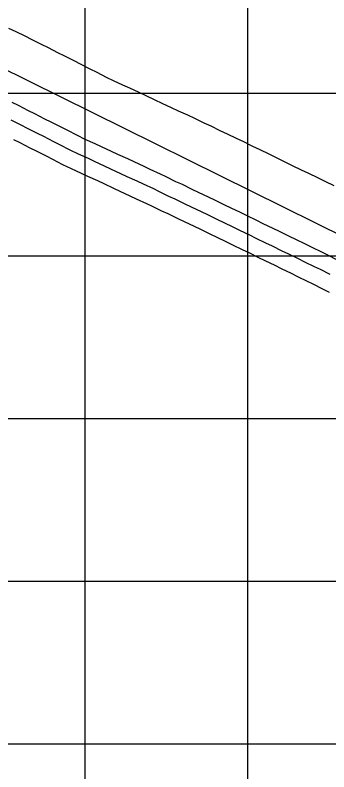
# Model space of a CAD drawing. Extents: x -7164 to 2214450, y -19642 to 253469.
# Drawn here: x 3078.5 to 3174.9, y -2108.6 to -1876 of the extents above; entities that cross this region are included whole.
import ezdxf

# ---------------------------------------------------------------- set-up
doc = ezdxf.new("R2010")
doc.units = 0
for name, color, linetype in [('DESIGN - PROFILE - Proposed', 7, 'Continuous'), ('DESIGN - SHEET - Light Grid', 7, 'Continuous'), ('SURVEY - PROFILE - Ground Line with Text', 7, 'Continuous'), ('SURVEY - PROFILE - Utilities - Cable with Text', 7, 'Continuous'), ('SURVEY - PROFILE - Utilities - Electric with Text', 7, 'Continuous'), ('XTREE', 7, 'Continuous')]:
    doc.layers.add(name, color=color, linetype=linetype)

msp = doc.modelspace()

# ---------------------------------------------------------------- linework, layer by layer
at = {"layer": 'DESIGN - PROFILE - Proposed'}
msp.add_line((2660.96, -1687.48), (3497.5, -2101.57), dxfattribs=at)
msp.add_line((2660.96, -1687.48), (3497.5, -2101.57), dxfattribs=at)
at = {"layer": 'DESIGN - SHEET - Light Grid'}
for p, q in [((3100, -3000), (3100, -1000)), ((3100, -3000), (3100, -1000)), ((3150, -3000), (3150, -1000)), ((3150, -3000), (3150, -1000)), ((0, -1900), (12400, -1900)), ((0, -1900), (12400, -1900)), ((0, -1950), (12400, -1950)), ((0, -1950), (12400, -1950)), ((0, -2000), (12400, -2000)), ((0, -2000), (12400, -2000)), ((0, -2050), (12400, -2050)), ((0, -2050), (12400, -2050)), ((0, -2100), (12400, -2100)), ((0, -2100), (12400, -2100))]:
    msp.add_line(p, q, dxfattribs=at)
at = {"layer": 'SURVEY - PROFILE - Ground Line with Text'}
msp.add_lwpolyline([(3076.5, -1879.98), (3078.67, -1881.06), (3081.5, -1882.43), (3083.66, -1883.48), (3086.49, -1884.96), (3088.65, -1886), (3091.49, -1887.48), (3093.64, -1888.53), (3096.48, -1890.01), (3098.63, -1891.05), (3101.47, -1892.53), (3103.62, -1893.57), (3106.47, -1895.06), (3108.61, -1896.08), (3111.46, -1897.39), (3113.61, -1898.41), (3116.46, -1899.71), (3118.6, -1900.74), (3121.45, -1902.04), (3123.6, -1903.06), (3126.44, -1904.36), (3128.59, -1905.39), (3131.44, -1906.69), (3133.59, -1907.69), (3136.43, -1909.08), (3138.6, -1910.09), (3141.43, -1911.48), (3143.61, -1912.5), (3146.42, -1913.87), (3148.62, -1914.9), (3151.42, -1916.27), (3153.63, -1917.3), (3156.41, -1918.66), (3158.64, -1919.75), (3161.4, -1921.09), (3163.63, -1922.18), (3166.4, -1923.53), (3168.62, -1924.62), (3171.39, -1925.96), (3173.61, -1927.05), (3176.39, -1928.39)], dxfattribs=at)
msp.add_lwpolyline([(3076.5, -1879.98), (3078.67, -1881.06), (3081.5, -1882.43), (3083.66, -1883.48), (3086.49, -1884.96), (3088.65, -1886), (3091.49, -1887.48), (3093.64, -1888.53), (3096.48, -1890.01), (3098.63, -1891.05), (3101.47, -1892.53), (3103.62, -1893.57), (3106.47, -1895.06), (3108.61, -1896.08), (3111.46, -1897.39), (3113.61, -1898.41), (3116.46, -1899.71), (3118.6, -1900.74), (3121.45, -1902.04), (3123.6, -1903.06), (3126.44, -1904.36), (3128.59, -1905.39), (3131.44, -1906.69), (3133.59, -1907.69), (3136.43, -1909.08), (3138.6, -1910.09), (3141.43, -1911.48), (3143.61, -1912.5), (3146.42, -1913.87), (3148.62, -1914.9), (3151.42, -1916.27), (3153.63, -1917.3), (3156.41, -1918.66), (3158.64, -1919.75), (3161.4, -1921.09), (3163.63, -1922.18), (3166.4, -1923.53), (3168.62, -1924.62), (3171.39, -1925.96), (3173.61, -1927.05), (3176.39, -1928.39)], dxfattribs=at)
at = {"layer": 'SURVEY - PROFILE - Utilities - Cable with Text'}
msp.add_lwpolyline([(3078.01, -1914.24), (3079.95, -1915.19), (3083, -1916.78), (3084.94, -1917.72), (3087.99, -1919.31), (3089.93, -1920.25), (3093.07, -1921.89), (3095.71, -1923.15), (3098.77, -1924.55), (3100.7, -1925.47), (3103.77, -1926.87), (3105.7, -1927.79), (3108.76, -1929.19), (3110.69, -1930.11), (3113.76, -1931.51), (3115.68, -1932.43), (3118.87, -1933.89), (3120.43, -1934.62), (3123.5, -1936.12), (3125.44, -1937.02), (3128.5, -1938.52), (3130.45, -1939.43), (3133.49, -1940.92), (3135.46, -1941.84), (3138.49, -1943.32), (3140.47, -1944.25), (3143.21, -1945.59), (3145.27, -1946.59), (3148.27, -1948.05), (3150.26, -1949.02), (3153.26, -1950.48), (3155.25, -1951.45), (3158.25, -1952.91), (3160.24, -1953.88), (3163.25, -1955.34), (3165.23, -1956.31), (3168.21, -1957.76), (3169.93, -1958.6), (3172.94, -1960.14), (3174.94, -1961.12)], dxfattribs=at)
msp.add_lwpolyline([(3078.01, -1914.24), (3079.95, -1915.19), (3083, -1916.78), (3084.94, -1917.72), (3087.99, -1919.31), (3089.93, -1920.25), (3093.07, -1921.89), (3095.71, -1923.15), (3098.77, -1924.55), (3100.7, -1925.47), (3103.77, -1926.87), (3105.7, -1927.79), (3108.76, -1929.19), (3110.69, -1930.11), (3113.76, -1931.51), (3115.68, -1932.43), (3118.87, -1933.89), (3120.43, -1934.62), (3123.5, -1936.12), (3125.44, -1937.02), (3128.5, -1938.52), (3130.45, -1939.43), (3133.49, -1940.92), (3135.46, -1941.84), (3138.49, -1943.32), (3140.47, -1944.25), (3143.21, -1945.59), (3145.27, -1946.59), (3148.27, -1948.05), (3150.26, -1949.02), (3153.26, -1950.48), (3155.25, -1951.45), (3158.25, -1952.91), (3160.24, -1953.88), (3163.25, -1955.34), (3165.23, -1956.31), (3168.21, -1957.76), (3169.93, -1958.6), (3172.94, -1960.14), (3174.94, -1961.12)], dxfattribs=at)
at = {"layer": 'SURVEY - PROFILE - Utilities - Electric with Text'}
for points in [[(3077.51, -1902.78), (3079.46, -1903.72), (3082.5, -1905.31), (3084.45, -1906.25), (3087.49, -1907.84), (3089.43, -1908.78), (3092.49, -1910.38), (3094.42, -1911.31), (3097.53, -1912.94), (3099.94, -1914.09), (3103, -1915.49), (3104.93, -1916.41), (3108, -1917.81), (3109.93, -1918.73), (3112.99, -1920.13), (3114.92, -1921.05), (3117.99, -1922.45), (3119.91, -1923.37), (3123.06, -1924.81), (3124.75, -1925.59), (3127.81, -1927.1), (3129.76, -1928), (3132.81, -1929.5), (3134.77, -1930.41), (3137.8, -1931.9), (3139.77, -1932.82), (3142.8, -1934.3), (3144.78, -1935.22), (3147.61, -1936.61), (3149.65, -1937.6), (3152.65, -1939.06), (3154.64, -1940.03), (3157.64, -1941.49), (3159.63, -1942.46), (3162.64, -1943.92), (3164.62, -1944.89), (3167.63, -1946.35), (3169.61, -1947.32), (3172.6, -1948.77), (3174.41, -1949.66), (3177.42, -1951.2)], [(3077.51, -1902.78), (3079.46, -1903.72), (3082.5, -1905.31), (3084.45, -1906.25), (3087.49, -1907.84), (3089.43, -1908.78), (3092.49, -1910.38), (3094.42, -1911.31), (3097.53, -1912.94), (3099.94, -1914.09), (3103, -1915.49), (3104.93, -1916.41), (3108, -1917.81), (3109.93, -1918.73), (3112.99, -1920.13), (3114.92, -1921.05), (3117.99, -1922.45), (3119.91, -1923.37), (3123.06, -1924.81), (3124.75, -1925.59), (3127.81, -1927.1), (3129.76, -1928), (3132.81, -1929.5), (3134.77, -1930.41), (3137.8, -1931.9), (3139.77, -1932.82), (3142.8, -1934.3), (3144.78, -1935.22), (3147.61, -1936.61), (3149.65, -1937.6), (3152.65, -1939.06), (3154.64, -1940.03), (3157.64, -1941.49), (3159.63, -1942.46), (3162.64, -1943.92), (3164.62, -1944.89), (3167.63, -1946.35), (3169.61, -1947.32), (3172.6, -1948.77), (3174.41, -1949.66), (3177.42, -1951.2)], [(3077.21, -1908.19), (3080.25, -1909.78), (3082.2, -1910.72), (3085.25, -1912.31), (3087.19, -1913.25), (3090.24, -1914.84), (3092.17, -1915.78), (3095.3, -1917.41), (3097.82, -1918.62), (3100.89, -1920.02), (3102.82, -1920.94), (3105.88, -1922.34), (3107.81, -1923.26), (3110.88, -1924.66), (3112.8, -1925.58), (3115.87, -1926.98), (3117.8, -1927.9), (3120.97, -1929.35), (3122.59, -1930.1), (3125.66, -1931.61), (3127.6, -1932.51), (3130.65, -1934.01), (3132.61, -1934.92), (3135.65, -1936.41), (3137.62, -1937.33), (3140.64, -1938.81), (3142.63, -1939.73), (3145.41, -1941.1), (3147.46, -1942.1), (3150.46, -1943.55), (3152.45, -1944.53), (3155.45, -1945.98), (3157.44, -1946.96), (3160.45, -1948.41), (3162.43, -1949.39), (3165.44, -1950.85), (3167.42, -1951.82), (3170.41, -1953.26), (3172.17, -1954.13), (3175.18, -1955.67)], [(3077.21, -1908.19), (3080.25, -1909.78), (3082.2, -1910.72), (3085.25, -1912.31), (3087.19, -1913.25), (3090.24, -1914.84), (3092.17, -1915.78), (3095.3, -1917.41), (3097.82, -1918.62), (3100.89, -1920.02), (3102.82, -1920.94), (3105.88, -1922.34), (3107.81, -1923.26), (3110.88, -1924.66), (3112.8, -1925.58), (3115.87, -1926.98), (3117.8, -1927.9), (3120.97, -1929.35), (3122.59, -1930.1), (3125.66, -1931.61), (3127.6, -1932.51), (3130.65, -1934.01), (3132.61, -1934.92), (3135.65, -1936.41), (3137.62, -1937.33), (3140.64, -1938.81), (3142.63, -1939.73), (3145.41, -1941.1), (3147.46, -1942.1), (3150.46, -1943.55), (3152.45, -1944.53), (3155.45, -1945.98), (3157.44, -1946.96), (3160.45, -1948.41), (3162.43, -1949.39), (3165.44, -1950.85), (3167.42, -1951.82), (3170.41, -1953.26), (3172.17, -1954.13), (3175.18, -1955.67)]]:
    msp.add_lwpolyline(points, dxfattribs=at)
at = {"layer": 'XTREE'}
msp.add_line((2273.46, -1495.67), (3810, -2256.26), dxfattribs=at)
msp.add_line((2273.46, -1495.67), (3810, -2256.26), dxfattribs=at)

doc.saveas('drawing.dxf')
